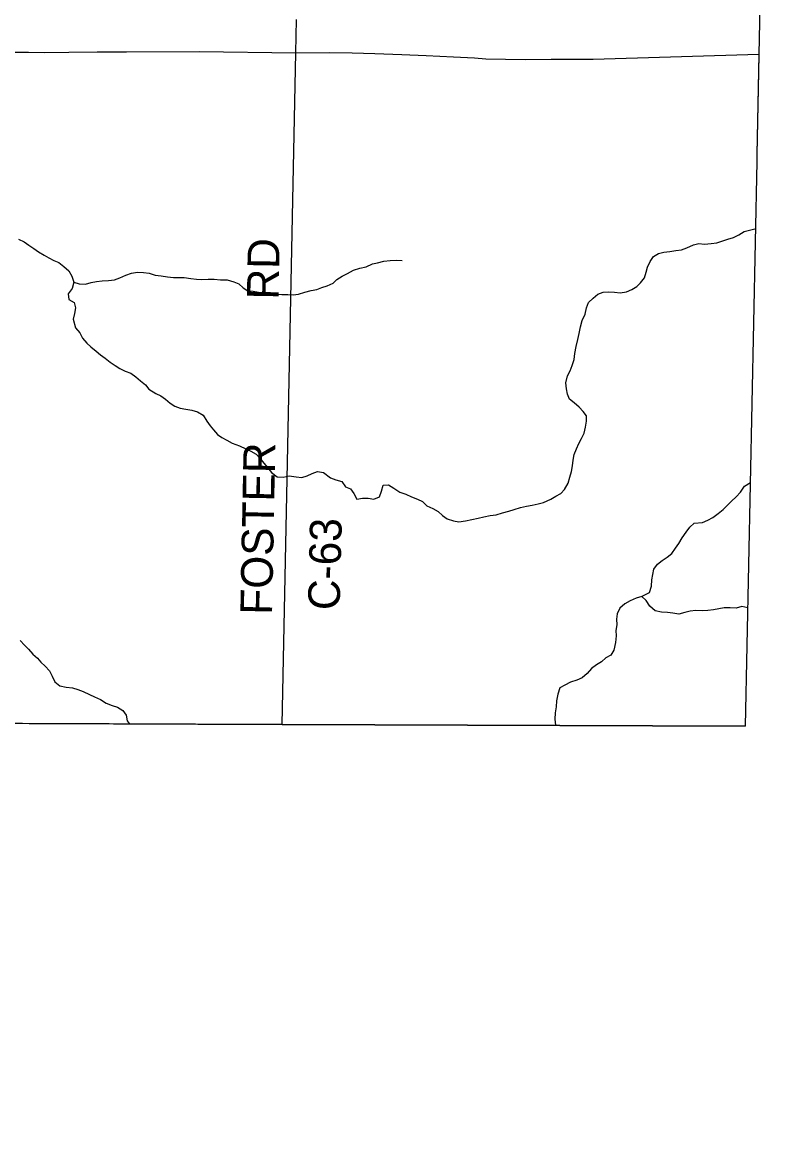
# Model space of a CAD drawing. Extents: x 1857828 to 2277390, y 930619 to 1324581.
# Drawn here: x 2078961 to 2086130, y 1138987 to 1149482 of the extents above; entities that cross this region are included whole.
import ezdxf

# ---------------------------------------------------------------- set-up
doc = ezdxf.new("R2010")
doc.units = 0
for name, color, linetype in [('GM_X_Adjacent_County', 7, 'Continuous'), ('GM_X_County', 7, 'Continuous'), ('GM_X_County_Road', 7, 'Continuous'), ('GM_X_County_Road_Text', 7, 'Continuous'), ('GM_X_Minor_River', 7, 'Continuous'), ('GM_X_Township', 7, 'Continuous'), ('GM_X_Township_Road', 7, 'Continuous')]:
    doc.layers.add(name, color=color, linetype=linetype)

msp = doc.modelspace()

# ---------------------------------------------------------------- linework, layer by layer
at = {"layer": 'GM_X_Adjacent_County'}
msp.add_lwpolyline([(2086087, 1161432), (2086019, 1154363), (2086010, 1153403), (2085923, 1149181), (2085904, 1148231), (2085903, 1148166), (2085793, 1142829), (2081417, 1142846), (2072419, 1142880), (2061930, 1142920), (2059427, 1142930), (2059330, 1135139), (2059259, 1129509), (2059186, 1123686), (2059120, 1118390), (2059092, 1116134), (2059062, 1114191)], dxfattribs=at)
at = {"layer": 'GM_X_County'}
msp.add_lwpolyline([(2086087, 1161432), (2086019, 1154363), (2086010, 1153403), (2085923, 1149181), (2085904, 1148231), (2085903, 1148166), (2085793, 1142829), (2081417, 1142846), (2072419, 1142880), (2061930, 1142920), (2059427, 1142930), (2059330, 1135139), (2059259, 1129509), (2059186, 1123686), (2059120, 1118390), (2059092, 1116134), (2056317, 1116164), (2050782, 1116223)], dxfattribs=at)
at = {"layer": 'GM_X_County_Road'}
for points in [[(2081417, 1142846), (2081548, 1149191), (2081552, 1149506)], [(2074239, 1142873), (2081417, 1142846), (2085793, 1142829)]]:
    msp.add_lwpolyline(points, dxfattribs=at)
at = {"layer": 'GM_X_Minor_River'}
for points in [[(2083957, 1144973), (2084005, 1145004), (2084051, 1145028), (2084085, 1145066), (2084119, 1145127), (2084137, 1145183), (2084153, 1145235), (2084161, 1145289), (2084168, 1145342), (2084176, 1145396), (2084198, 1145450), (2084222, 1145499), (2084246, 1145549), (2084272, 1145597), (2084283, 1145655), (2084295, 1145712), (2084295, 1145762), (2084263, 1145804), (2084226, 1145844), (2084176, 1145884), (2084133, 1145920), (2084113, 1145966), (2084105, 1146018), (2084100, 1146075), (2084114, 1146139), (2084138, 1146187), (2084158, 1146238), (2084178, 1146294), (2084185, 1146352), (2084197, 1146417), (2084213, 1146483), (2084225, 1146539), (2084237, 1146604), (2084254, 1146662), (2084280, 1146724), (2084294, 1146781), (2084314, 1146833), (2084358, 1146875), (2084402, 1146912), (2084452, 1146930), (2084502, 1146934), (2084559, 1146932), (2084613, 1146924), (2084671, 1146933), (2084722, 1146955), (2084768, 1146983), (2084804, 1147019), (2084842, 1147066), (2084858, 1147120), (2084871, 1147168), (2084895, 1147219), (2084927, 1147269), (2084973, 1147297), (2085024, 1147308), (2085080, 1147314), (2085138, 1147324), (2085191, 1147332), (2085243, 1147349), (2085305, 1147377), (2085355, 1147389), (2085410, 1147385), (2085472, 1147390), (2085524, 1147398), (2085574, 1147414), (2085629, 1147432), (2085683, 1147447), (2085733, 1147473), (2085785, 1147503), (2085896, 1147533)], [(2078927, 1147430), (2078978, 1147406), (2079024, 1147374), (2079070, 1147342), (2079115, 1147313), (2079169, 1147281), (2079214, 1147255), (2079260, 1147229), (2079308, 1147211), (2079353, 1147173), (2079401, 1147133), (2079430, 1147081), (2079448, 1147024)], [(2079448, 1147024), (2079499, 1147009), (2079559, 1147005), (2079613, 1147023), (2079663, 1147031), (2079716, 1147037), (2079776, 1147040), (2079832, 1147046), (2079883, 1147066), (2079941, 1147092), (2079993, 1147111), (2080049, 1147121), (2080108, 1147115), (2080160, 1147109), (2080216, 1147091), (2080275, 1147086), (2080335, 1147076), (2080390, 1147068), (2080442, 1147070), (2080492, 1147068), (2080553, 1147060), (2080609, 1147055), (2080659, 1147051), (2080718, 1147053), (2080776, 1147053), (2080834, 1147047), (2080897, 1147046), (2080961, 1147028), (2081009, 1147010), (2081048, 1146972), (2081092, 1146942), (2081143, 1146940), (2081195, 1146932), (2081245, 1146926), (2081294, 1146910), (2081358, 1146911), (2081416, 1146909), (2081471, 1146909), (2081521, 1146907), (2081573, 1146913), (2081632, 1146932), (2081692, 1146946), (2081744, 1146956), (2081792, 1146975), (2081843, 1146989), (2081899, 1147015), (2081935, 1147051), (2081985, 1147082), (2082035, 1147108), (2082091, 1147138), (2082151, 1147159), (2082210, 1147171), (2082270, 1147197), (2082320, 1147209), (2082379, 1147224), (2082437, 1147230), (2082495, 1147234), (2082551, 1147230)], [(2079448, 1147024), (2079432, 1146964), (2079396, 1146914), (2079403, 1146862), (2079451, 1146834), (2079466, 1146783), (2079456, 1146729), (2079444, 1146675), (2079464, 1146595), (2079505, 1146546), (2079531, 1146496), (2079572, 1146448), (2079610, 1146414), (2079659, 1146374), (2079701, 1146338), (2079746, 1146306), (2079792, 1146270), (2079840, 1146238), (2079885, 1146210), (2079935, 1146184), (2079988, 1146166), (2080036, 1146130), (2080079, 1146092), (2080127, 1146056), (2080159, 1146014), (2080224, 1145972), (2080272, 1145951), (2080315, 1145919), (2080359, 1145883), (2080404, 1145853), (2080454, 1145833), (2080506, 1145825), (2080563, 1145817), (2080619, 1145801), (2080672, 1145769), (2080706, 1145713), (2080737, 1145669), (2080769, 1145629), (2080805, 1145587), (2080848, 1145557), (2080894, 1145533), (2080945, 1145505), (2081015, 1145477), (2081074, 1145451), (2081122, 1145427), (2081172, 1145399), (2081209, 1145359), (2081245, 1145315), (2081278, 1145273), (2081318, 1145225), (2081369, 1145187), (2081427, 1145181), (2081483, 1145195), (2081550, 1145184), (2081604, 1145178), (2081654, 1145194), (2081702, 1145218), (2081751, 1145237), (2081809, 1145225), (2081874, 1145177), (2081924, 1145157), (2081980, 1145141), (2082015, 1145091), (2082065, 1145071), (2082096, 1145027), (2082122, 1144975), (2082178, 1144985), (2082231, 1144985), (2082285, 1144975), (2082337, 1144996), (2082355, 1145050), (2082371, 1145106), (2082423, 1145110), (2082472, 1145078), (2082530, 1145040), (2082587, 1145021), (2082641, 1144995), (2082696, 1144975), (2082744, 1144951), (2082786, 1144913), (2082841, 1144887), (2082893, 1144857), (2082932, 1144819), (2082978, 1144789), (2083037, 1144771), (2083087, 1144761), (2083149, 1144769), (2083211, 1144782), (2083270, 1144794), (2083324, 1144808), (2083382, 1144819), (2083441, 1144827), (2083499, 1144845), (2083561, 1144861), (2083609, 1144876), (2083670, 1144896), (2083726, 1144908), (2083780, 1144918), (2083836, 1144931), (2083887, 1144943), (2083957, 1144973)], [(2084820, 1144058), (2084889, 1144091), (2084907, 1144151), (2084912, 1144211), (2084920, 1144264), (2084930, 1144314), (2084964, 1144360), (2085010, 1144396), (2085056, 1144427), (2085100, 1144461), (2085134, 1144511), (2085166, 1144554), (2085198, 1144608), (2085236, 1144664), (2085270, 1144709), (2085312, 1144747), (2085390, 1144755), (2085439, 1144776), (2085489, 1144800), (2085539, 1144838), (2085585, 1144877), (2085621, 1144913), (2085665, 1144957), (2085709, 1144996), (2085749, 1145040), (2085787, 1145096), (2085845, 1145133)], [(2085820, 1143949), (2085763, 1143959), (2085708, 1143945), (2085650, 1143949), (2085594, 1143949), (2085543, 1143938), (2085493, 1143928), (2085441, 1143922), (2085389, 1143920), (2085326, 1143921), (2085274, 1143915), (2085222, 1143905), (2085167, 1143887), (2085109, 1143897), (2085059, 1143902), (2085004, 1143908), (2084942, 1143918), (2084891, 1143964), (2084859, 1144018), (2084817, 1144056), (2084762, 1144038), (2084706, 1144014), (2084656, 1143985), (2084610, 1143945), (2084584, 1143891), (2084578, 1143840), (2084582, 1143786), (2084571, 1143732), (2084573, 1143682), (2084567, 1143619), (2084553, 1143549), (2084524, 1143499), (2084477, 1143474), (2084435, 1143436), (2084389, 1143410), (2084341, 1143375), (2084299, 1143327), (2084253, 1143285), (2084201, 1143264), (2084141, 1143246), (2084090, 1143216), (2084042, 1143192), (2084024, 1143131), (2084009, 1143069), (2084007, 1143011), (2083999, 1142954), (2083995, 1142896), (2084001, 1142838)], [(2078942, 1143639), (2078982, 1143595), (2079021, 1143557), (2079061, 1143511), (2079104, 1143473)], [(2079104, 1143473), (2079136, 1143433), (2079177, 1143397), (2079219, 1143351), (2079243, 1143301), (2079270, 1143247), (2079318, 1143211), (2079377, 1143197), (2079437, 1143191), (2079488, 1143175), (2079536, 1143157), (2079598, 1143129), (2079645, 1143108), (2079701, 1143080), (2079754, 1143048), (2079812, 1143024), (2079863, 1143010), (2079913, 1142976), (2079943, 1142932), (2079952, 1142880), (2079971, 1142854)]]:
    msp.add_lwpolyline(points, dxfattribs=at)
at = {"layer": 'GM_X_Township'}
msp.add_lwpolyline([(2059427, 1142930), (2059474, 1146652), (2059505, 1149211), (2059568, 1154416), (2059668, 1161839), (2059673, 1162156), (2059723, 1165822), (2062587, 1165821), (2067700, 1165827), (2072993, 1165838), (2079126, 1165869), (2084193, 1165926), (2086130, 1165948), (2086087, 1161432), (2086019, 1154363), (2086010, 1153403), (2085923, 1149181), (2085904, 1148231), (2085903, 1148166), (2085793, 1142829), (2081417, 1142846), (2072419, 1142880), (2061930, 1142920)], close=True, dxfattribs=at)
at = {"layer": 'GM_X_Township_Road'}
for points in [[(2078883, 1149199), (2079022, 1149200), (2079173, 1149195), (2079402, 1149199), (2079669, 1149201), (2079946, 1149203), (2080638, 1149204), (2081548, 1149191), (2081867, 1149196), (2082078, 1149193), (2082295, 1149185), (2082550, 1149177), (2082779, 1149167), (2083038, 1149155), (2083235, 1149144), (2083342, 1149137), (2083527, 1149134), (2083713, 1149130), (2083959, 1149133), (2084170, 1149131), (2084356, 1149133), (2085923, 1149181), (2085923, 1149171)], [(2085923, 1149171), (2085904, 1148231)]]:
    msp.add_lwpolyline(points, dxfattribs=at)

# ---------------------------------------------------------------- texts
at = {"layer": 'GM_X_County_Road_Text'}
for s, rotation, p in [('RD', 89.0109, (2081384, 1146859)), ('FOSTER', 88.8911, (2081322, 1143880)), ('C-63', 88.6273, (2081961, 1143923))]:
    msp.add_text(s, height=300, rotation=rotation, dxfattribs=at).set_placement(p)

doc.saveas('drawing.dxf')
